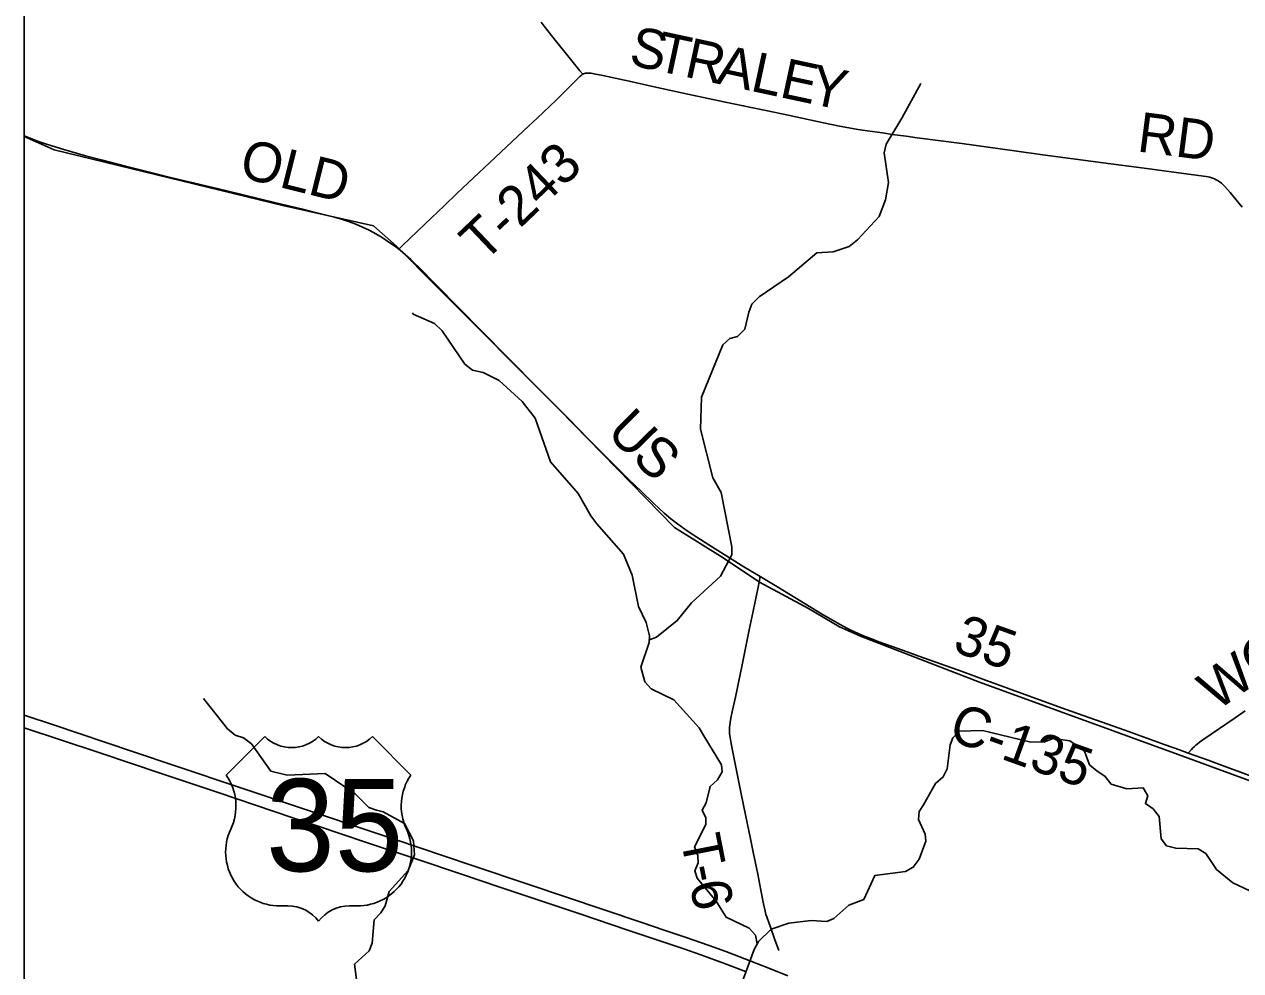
# Model space of a CAD drawing. Extents: x -49 to -8.2, y 9.4 to 23.5.
# Drawn here: x -14.966 to -14.098, y 13.362 to 14.037 of the extents above; entities that cross this region are included whole.
import ezdxf

# ---------------------------------------------------------------- set-up
doc = ezdxf.new("R2010")
doc.units = 0
for name, color, linetype in [('GM_X_Adjacent_County', 7, 'Continuous'), ('GM_X_County_Road', 7, 'Continuous'), ('GM_X_County_Road_Text', 7, 'Continuous'), ('GM_X_Minor_River', 7, 'Continuous'), ('GM_X_Township', 7, 'Continuous'), ('GM_X_Township_Road', 7, 'Continuous'), ('GM_X_Township_Road_Text', 7, 'Continuous'), ('GM_X_US_Route', 7, 'Continuous'), ('GM_X_US_Shield', 7, 'Continuous')]:
    doc.layers.add(name, color=color, linetype=linetype)

msp = doc.modelspace()

# ---------------------------------------------------------------- linework, layer by layer
at = {"layer": 'GM_X_Adjacent_County'}
msp.add_lwpolyline([(-14.96621, 16.20866), (-8.16621, 16.20866), (-8.16621, 9.40866), (-14.96621, 9.40866)], close=True, dxfattribs=at)
at = {"layer": 'GM_X_County_Road'}
for points in [[(-14.56763, 14.00177), (-14.56969, 14.00433), (-14.57923, 14.01619), (-14.58724, 14.02609), (-14.5951, 14.03613), (-14.59733, 14.03895)], [(-14.96621, 13.95793), (-14.95606, 13.95387), (-14.95109, 13.95208), (-14.94665, 13.9506), (-14.93803, 13.94797), (-14.92247, 13.94358), (-14.91046, 13.94038), (-14.8939, 13.93615), (-14.87884, 13.93235), (-14.86195, 13.92817), (-14.84561, 13.92434), (-14.82175, 13.9186), (-14.78674, 13.91008), (-14.76848, 13.90568)], [(-14.76848, 13.90568), (-14.76227, 13.90418), (-14.75173, 13.90156), (-14.74482, 13.89976), (-14.73917, 13.89811), (-14.73476, 13.89666), (-14.72954, 13.89471), (-14.72469, 13.89267), (-14.71994, 13.8904), (-14.71531, 13.88792), (-14.71078, 13.88524), (-14.70663, 13.88254), (-14.70207, 13.87933), (-14.69893, 13.87693)], [(-14.69893, 13.87693), (-14.69789, 13.87614), (-14.69407, 13.87299), (-14.69042, 13.86965), (-14.68176, 13.86119), (-14.67497, 13.85428)], [(-14.67497, 13.85428), (-14.6711, 13.85034), (-14.6567, 13.83574), (-14.6384, 13.81714), (-14.62242, 13.80104), (-14.59742, 13.77596), (-14.57783, 13.75603), (-14.56367, 13.74164), (-14.55294, 13.73083), (-14.53484, 13.71289), (-14.52551, 13.70377), (-14.51676, 13.69539), (-14.5094, 13.68867), (-14.5047, 13.68459), (-14.50005, 13.68092), (-14.49474, 13.6771), (-14.48879, 13.67312), (-14.47492, 13.66425), (-14.46285, 13.65659), (-14.45248, 13.65029), (-14.44084, 13.6433)], [(-14.44084, 13.6433), (-14.42906, 13.63622), (-14.39587, 13.61603), (-14.38376, 13.60902), (-14.3791, 13.60651), (-14.37631, 13.60511), (-14.3735, 13.60379), (-14.37101, 13.60265), (-14.36836, 13.60154), (-14.36528, 13.60026), (-14.36141, 13.5988), (-14.35624, 13.59681), (-14.35081, 13.59484), (-14.33605, 13.58951), (-14.32758, 13.58642), (-14.29684, 13.57552), (-14.28197, 13.57009), (-14.2493, 13.55812), (-14.22239, 13.54851), (-14.18055, 13.53363), (-14.15191, 13.5233), (-14.14157, 13.51957)], [(-14.13546, 13.51736), (-14.13314, 13.51988), (-14.13204, 13.52107), (-14.13097, 13.52215), (-14.12999, 13.523), (-14.12907, 13.52379), (-14.12732, 13.5251), (-14.12501, 13.52671), (-14.10196, 13.54254), (-14.09484, 13.54754)], [(-14.14157, 13.51957), (-14.13546, 13.51736)], [(-14.13546, 13.51736), (-14.12123, 13.51223), (-14.10779, 13.50739), (-14.09816, 13.50387), (-14.08273, 13.49814), (-14.06819, 13.49269), (-14.05483, 13.48764), (-14.03504, 13.48023), (-14.01177, 13.4715), (-13.9978, 13.46629), (-13.9818, 13.46031), (-13.97105, 13.45628), (-13.96474, 13.45371), (-13.96019, 13.45172), (-13.95511, 13.44943), (-13.947, 13.44553), (-13.93501, 13.43964), (-13.91886, 13.43165), (-13.90269, 13.4237), (-13.90211, 13.42341)]]:
    msp.add_lwpolyline(points, dxfattribs=at)
at = {"layer": 'GM_X_Minor_River'}
for points in [[(-14.52003, 13.59815), (-14.51488, 13.60016), (-14.5001, 13.61189), (-14.48985, 13.62465), (-14.46927, 13.64352), (-14.46108, 13.65877), (-14.46118, 13.66447), (-14.46874, 13.70333), (-14.47464, 13.71386), (-14.48359, 13.74856), (-14.48286, 13.77134), (-14.4675, 13.8087), (-14.4625, 13.81318), (-14.45717, 13.81462), (-14.45197, 13.81986), (-14.44894, 13.83197), (-14.44696, 13.83782), (-14.44157, 13.84306), (-14.42068, 13.85717), (-14.40051, 13.87433), (-14.38893, 13.8751), (-14.37731, 13.87892), (-14.37136, 13.88357), (-14.35594, 13.90024), (-14.35139, 13.91213), (-14.3493, 13.92463), (-14.35239, 13.94576), (-14.35097, 13.952), (-14.33988, 13.97044), (-14.32623, 13.9951)], [(-14.44307, 13.38134), (-14.44438, 13.38736), (-14.44867, 13.39236), (-14.46523, 13.4004), (-14.47245, 13.41171), (-14.48585, 13.42805), (-14.48747, 13.43339), (-14.4853, 13.43906), (-14.48541, 13.44438), (-14.48778, 13.45049), (-14.47977, 13.46632), (-14.47969, 13.47106), (-14.48245, 13.47661), (-14.47953, 13.48188), (-14.47669, 13.49361), (-14.47131, 13.49828), (-14.468, 13.50393), (-14.46849, 13.50887), (-14.48126, 13.52976), (-14.4844, 13.53532), (-14.50248, 13.55534), (-14.51867, 13.56318), (-14.52333, 13.56819), (-14.5262, 13.57868), (-14.52006, 13.59625), (-14.51998, 13.60099), (-14.5223, 13.61052), (-14.52781, 13.622), (-14.5324, 13.64429), (-14.53843, 13.65938), (-14.55763, 13.68094), (-14.56171, 13.6867), (-14.57076, 13.7026), (-14.59051, 13.72531), (-14.6016, 13.75644), (-14.61089, 13.76835), (-14.62735, 13.78322), (-14.63864, 13.7889), (-14.64639, 13.79073), (-14.65182, 13.79499), (-14.66795, 13.81879), (-14.67337, 13.824), (-14.68862, 13.83069), (-14.68918, 13.83164)], [(-14.72842, 13.35028), (-14.73044, 13.36664), (-14.72006, 13.37617), (-14.71789, 13.38164), (-14.71649, 13.39833), (-14.71167, 13.40338), (-14.70856, 13.40846), (-14.70575, 13.41867), (-14.69225, 13.43347), (-14.68772, 13.44479), (-14.68851, 13.45487), (-14.69477, 13.46712), (-14.71, 13.47551), (-14.71491, 13.47673), (-14.72019, 13.47852), (-14.73009, 13.48835), (-14.75148, 13.50273), (-14.77862, 13.50162), (-14.79014, 13.50445), (-14.80406, 13.52403), (-14.80987, 13.5283), (-14.81572, 13.5301), (-14.82115, 13.53474), (-14.83826, 13.55627)], [(-14.33713, 13.43281), (-14.33177, 13.43596), (-14.32732, 13.44159), (-14.32276, 13.45462), (-14.32325, 13.45956), (-14.32783, 13.47008), (-14.32737, 13.47558), (-14.32445, 13.48047), (-14.31568, 13.49572), (-14.3103, 13.50038), (-14.30756, 13.50604), (-14.30521, 13.52328), (-14.30343, 13.52819), (-14.29861, 13.53305), (-14.28211, 13.53337), (-14.27626, 13.53195), (-14.24773, 13.52525), (-14.23806, 13.52548), (-14.23177, 13.52767), (-14.21984, 13.52616), (-14.20934, 13.51878), (-14.20588, 13.50904), (-14.20046, 13.5044), (-14.19482, 13.5009), (-14.19036, 13.49513), (-14.17922, 13.49192), (-14.16746, 13.4925), (-14.16432, 13.48676), (-14.16592, 13.48128), (-14.16048, 13.47759), (-14.15602, 13.47201), (-14.15474, 13.45623), (-14.15084, 13.45123), (-14.14423, 13.44942), (-14.12831, 13.44899), (-14.12286, 13.44568), (-14.11507, 13.43436), (-14.10346, 13.42469), (-14.09142, 13.41899)], [(-14.45459, 13.35201), (-14.44529, 13.37731), (-14.44217, 13.38296), (-14.43313, 13.39174), (-14.42055, 13.39611), (-14.40459, 13.39795), (-14.39342, 13.39721), (-14.38826, 13.39941), (-14.37769, 13.40894), (-14.36701, 13.41295), (-14.35916, 13.42992), (-14.33713, 13.43281)]]:
    msp.add_lwpolyline(points, dxfattribs=at)
at = {"layer": 'GM_X_Township'}
msp.add_lwpolyline([(-14.96621, 13.95738), (-14.94485, 13.94787), (-14.78074, 13.90788), (-14.76368, 13.90404), (-14.71688, 13.89351), (-14.70054, 13.87902), (-14.67193, 13.85033), (-14.58431, 13.76249), (-14.50214, 13.67828), (-14.46743, 13.65661), (-14.44135, 13.63929), (-14.40642, 13.62045), (-14.38426, 13.60754), (-14.36921, 13.60083), (-14.28444, 13.56787), (-14.14258, 13.51633), (-13.9697, 13.45316), (-13.91545, 13.4252), (-13.90155, 13.4184), (-13.3958, 13.82795), (-13.37935, 13.84126), (-13.03464, 14.1202)], dxfattribs=at)
at = {"layer": 'GM_X_Township_Road'}
for points in [[(-14.69893, 13.87693), (-14.69869, 13.87716), (-14.6962, 13.87953), (-14.69102, 13.88446), (-14.68011, 13.89508), (-14.66661, 13.90792), (-14.65715, 13.91691), (-14.63388, 13.93887), (-14.6221, 13.94993), (-14.60627, 13.96484), (-14.60013, 13.97055), (-14.58662, 13.9834), (-14.56941, 14.00042), (-14.5688, 14.00097), (-14.56828, 14.00138), (-14.56791, 14.00163), (-14.56763, 14.00177)], [(-14.56763, 14.00177), (-14.56693, 14.0021), (-14.56622, 14.00233), (-14.56561, 14.00247), (-14.56505, 14.00257), (-14.5644, 14.00263), (-14.56384, 14.00265), (-14.56305, 14.00261), (-14.56234, 14.00255), (-14.56149, 14.00245), (-14.56057, 14.0023), (-14.55966, 14.00215), (-14.55326, 14.00086), (-14.53441, 13.99685), (-14.51651, 13.99291), (-14.49253, 13.98766), (-14.46681, 13.98214), (-14.45305, 13.97928), (-14.43689, 13.9759), (-14.4209, 13.97257), (-14.39561, 13.96713), (-14.38435, 13.9648), (-14.3803, 13.96402), (-14.37641, 13.96333), (-14.37249, 13.96266), (-14.36783, 13.96194), (-14.35369, 13.95986), (-14.34662, 13.95888), (-14.33677, 13.95752), (-14.32876, 13.95648), (-14.29692, 13.95227), (-14.25936, 13.94717), (-14.23917, 13.94439), (-14.19608, 13.93852), (-14.16682, 13.93472), (-14.14386, 13.93163), (-14.12448, 13.92908), (-14.12263, 13.92884), (-14.12111, 13.92855), (-14.11992, 13.92826), (-14.11877, 13.92793), (-14.11774, 13.9276), (-14.11667, 13.92719), (-14.11581, 13.92678), (-14.11457, 13.92603), (-14.11251, 13.92466), (-14.1117, 13.92403), (-14.11084, 13.92328), (-14.10928, 13.92176), (-14.10536, 13.91734), (-14.09691, 13.90701)], [(-14.42769, 13.37659), (-14.43061, 13.38485), (-14.43357, 13.39316), (-14.43509, 13.39723), (-14.43575, 13.39904), (-14.43628, 13.40056), (-14.43682, 13.40228), (-14.43739, 13.40463), (-14.43846, 13.40968), (-14.44048, 13.41951), (-14.44269, 13.43093), (-14.4459, 13.44671), (-14.44808, 13.4574), (-14.45112, 13.47219), (-14.45462, 13.48941), (-14.45752, 13.50372), (-14.45876, 13.50981), (-14.46079, 13.51923), (-14.46197, 13.52567), (-14.46242, 13.52859), (-14.46271, 13.53105), (-14.46279, 13.53237), (-14.46283, 13.53331), (-14.46281, 13.53407), (-14.46278, 13.53485), (-14.46273, 13.53555), (-14.46253, 13.53736), (-14.46227, 13.53922), (-14.4618, 13.54229), (-14.46059, 13.54807), (-14.45859, 13.55717), (-14.45379, 13.58028), (-14.44874, 13.60524), (-14.44593, 13.61862), (-14.44245, 13.63567), (-14.44084, 13.6433)]]:
    msp.add_lwpolyline(points, dxfattribs=at)
at = {"layer": 'GM_X_US_Route'}
for points in [[(-14.96621, 13.54451), (-14.94464, 13.53719), (-14.9087, 13.52518), (-14.88751, 13.51804), (-14.85779, 13.50804), (-14.81244, 13.49281), (-14.76767, 13.47784), (-14.71435, 13.46008), (-14.70083, 13.45547), (-14.66699, 13.44403), (-14.64578, 13.43693), (-14.60689, 13.42393), (-14.52534, 13.39651), (-14.50947, 13.39109), (-14.49445, 13.38605), (-14.47744, 13.38014), (-14.46546, 13.37582), (-14.45618, 13.3723), (-14.43477, 13.36392), (-14.42129, 13.35834)], [(-14.96621, 13.53547), (-14.91365, 13.51793), (-14.88832, 13.50943), (-14.87067, 13.50345), (-14.82792, 13.48924), (-14.77463, 13.47128), (-14.75724, 13.46549), (-14.72188, 13.45366), (-14.68539, 13.44132), (-14.65414, 13.43092), (-14.62676, 13.42171), (-14.56903, 13.40234), (-14.53603, 13.3913), (-14.49537, 13.37768), (-14.48335, 13.37345), (-14.46645, 13.36719), (-14.45133, 13.36148)]]:
    msp.add_lwpolyline(points, dxfattribs=at)
at = {"layer": 'GM_X_US_Shield'}
for p, q in [((-14.79461, 13.52917), (-14.82208, 13.5017)), ((-14.69024, 13.5017), (-14.71771, 13.52917)), ((-14.78362, 13.40832), (-14.77813, 13.40832)), ((-14.73418, 13.40832), (-14.72869, 13.40832))]:
    msp.add_line(p, q, dxfattribs=at)
for centre, radius, start, end in [((-14.77538, 13.54878), 0.02747, 225.573, 314.427), ((-14.73693, 13.54878), 0.02747, 225.573, 314.427), ((-14.85357, 13.47965), 0.03845, 334.54712, 35.00093), ((-14.65874, 13.47965), 0.03845, 144.99907, 205.45288), ((-14.78405, 13.44677), 0.03845, 154.83192, 270.63826), ((-14.72826, 13.44677), 0.03845, 269.36174, 25.16808), ((-14.77813, 13.38085), 0.02747, 36.8699, 90), ((-14.73418, 13.38085), 0.02747, 90, 143.1301)]:
    msp.add_arc(centre, radius, start, end, dxfattribs=at)

# ---------------------------------------------------------------- texts
at = {"layer": 'GM_X_County_Road_Text'}
for s, height, rotation, p in [('OLD', 0.028409, 345.96468, (-14.81386, 13.92867)), ('U', 0.02841, 314.6162, (-14.5515, 13.74565)), ('S', 0.02841, 316.2499, (-14.53332, 13.72723)), ('WOLFORD', 0.028409, 34.99098, (-14.11508, 13.54697)), ('35', 0.028409, 340.25304, (-14.30446, 13.59043)), ('C-135', 0.028409, 340.09117, (-14.30768, 13.52729)), ('N NEW JASPER', 0.0284091, 39.6314, (-14.1337, 13.23768))]:
    msp.add_text(s, height=height, rotation=rotation, dxfattribs=at).set_placement(p)
at = {"layer": 'GM_X_Township_Road_Text'}
for s, height, rotation, p in [('S', 0.02841, 347.88401, (-14.53548, 14.00874)), ('T', 0.02841, 347.88356, (-14.51674, 14.00472)), ('R', 0.02841, 347.88488, (-14.49596, 14.00026)), ('A', 0.02841, 347.88452, (-14.47315, 13.99536)), ('L', 0.02841, 347.88356, (-14.44871, 13.99012)), ('E', 0.02841, 347.8798, (-14.42793, 13.98566)), ('Y', 0.02841, 348.20689, (-14.40698, 13.98116)), ('RD', 0.028409, 352.63111, (-14.1725, 13.94679)), ('T-243', 0.028409, 43.62179, (-14.63833, 13.86676)), ('T', 0.02841, 281.12251, (-14.49788, 13.45664)), ('-', 0.02841, 281.15324, (-14.49377, 13.43578)), ('6', 0.02841, 281.54835, (-14.49147, 13.42412))]:
    msp.add_text(s, height=height, rotation=rotation, dxfattribs=at).set_placement(p)
at = {"layer": 'GM_X_US_Shield'}
msp.add_text('35', height=0.065918, dxfattribs=at).set_placement((-14.79368, 13.43304))

doc.saveas('drawing.dxf')
